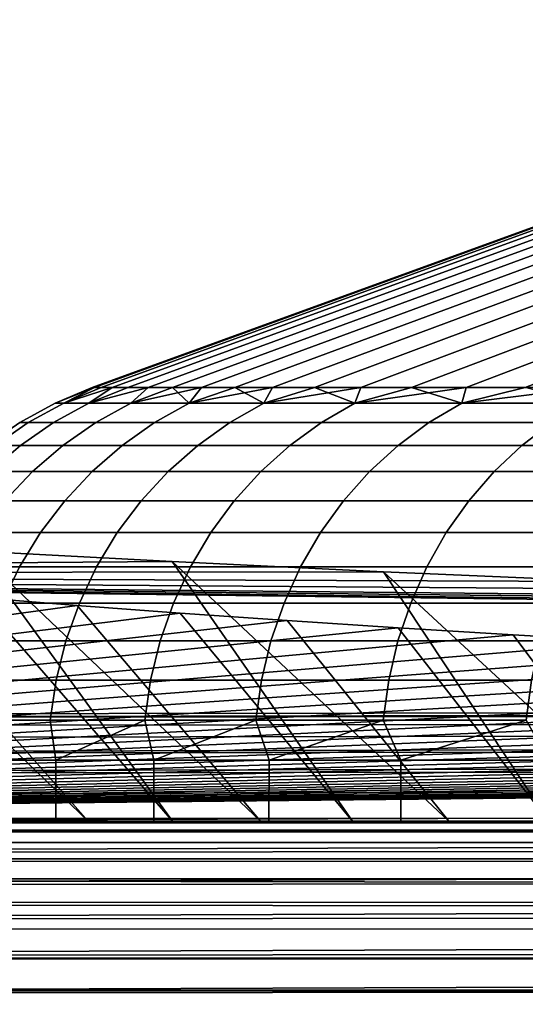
# Model space of a CAD drawing. Header units: metres. Extents: x -109 to 109, y -100 to 58.
# Tile 424 of 642: x 62.48 to 63.75, y -0.96 to 1.52. Entities that reach past the tile are written whole.
import ezdxf

# ---------------------------------------------------------------- set-up
doc = ezdxf.new("R2010")
doc.units = ezdxf.units.M
doc.layers.add('solid_21_062_100_XXX', color=7, linetype='CONTINUOUS')

msp = doc.modelspace()

# ---------------------------------------------------------------- linework, layer by layer
at = {"layer": 'solid_21_062_100_XXX'}
for points in [[(62.657978, 0.59343), (62.663624, 0.59343, 0.395269), (65.211502, 1.52103, 0.334663), (65.206543, 1.52103)], [(62.663624, 0.59343, -0.395259), (62.657978, 0.59343), (65.206543, 1.52103), (65.211502, 1.52103, -0.334663)], [(62.663624, 0.59343, 0.395269), (62.680553, 0.59343, 0.790217), (65.226372, 1.52103, 0.669032), (65.211502, 1.52103, 0.334663)], [(62.663624, 0.59343, -0.395259), (65.211502, 1.52103, -0.334663), (65.226372, 1.52103, -0.669032), (62.680553, 0.59343, -0.790199)], [(62.680553, 0.59343, 0.790217), (62.708755, 0.59343, 1.184523), (65.251152, 1.52103, 1.002813), (65.226372, 1.52103, 0.669032)], [(62.680553, 0.59343, -0.790199), (65.226372, 1.52103, -0.669032), (65.251152, 1.52103, -1.002813), (62.708752, 0.59343, -1.184497)], [(62.708752, 0.59343, -1.184497), (65.251152, 1.52103, -1.002813), (65.285805, 1.52103, -1.335713), (62.748203, 0.59343, -1.577833)], [(62.708755, 0.59343, 1.184523), (62.748203, 0.59343, 1.577864), (65.285805, 1.52103, 1.335713), (65.251152, 1.52103, 1.002813)], [(62.748203, 0.59343, 1.577864), (62.79887, 0.59343, 1.969919), (65.330315, 1.52103, 1.667441), (65.285805, 1.52103, 1.335713)], [(62.748203, 0.59343, -1.577833), (65.285805, 1.52103, -1.335713), (65.330315, 1.52103, -1.667441), (62.798866, 0.59343, -1.969884)], [(62.798866, 0.59343, -1.969884), (65.330315, 1.52103, -1.667441), (65.384628, 1.52103, -1.997703), (62.860706, 0.59343, -2.36033)], [(62.79887, 0.59343, 1.969919), (62.86071, 0.59343, 2.360367), (65.384628, 1.52103, 1.997703), (65.330315, 1.52103, 1.667441)], [(62.860706, 0.59343, -2.36033), (65.384628, 1.52103, -1.997703), (65.448715, 1.52103, -2.326211), (62.93367, 0.59343, -2.748853)], [(62.86071, 0.59343, 2.360367), (62.933678, 0.59343, 2.748888), (65.448715, 1.52103, 2.326211), (65.384628, 1.52103, 1.997703)], [(62.93367, 0.59343, -2.748853), (65.448715, 1.52103, -2.326211), (65.522499, 1.52103, -2.652676), (63.0177, 0.59343, -3.135134)], [(62.933678, 0.59343, 2.748888), (63.017708, 0.59343, 3.135168), (65.522499, 1.52103, 2.652676), (65.448715, 1.52103, 2.326211)], [(63.0177, 0.59343, -3.135134), (65.522499, 1.52103, -2.652676), (65.605927, 1.52103, -2.976811), (63.112724, 0.59343, -3.51886)], [(63.017708, 0.59343, 3.135168), (63.112732, 0.59343, 3.51889), (65.605927, 1.52103, 2.976811), (65.522499, 1.52103, 2.652676)], [(63.112724, 0.59343, -3.51886), (65.605927, 1.52103, -2.976811), (65.698921, 1.52103, -3.298331), (63.21867, 0.59343, -3.899715)], [(63.112732, 0.59343, 3.51889), (63.218678, 0.59343, 3.899742), (65.698921, 1.52103, 3.298331), (65.605927, 1.52103, 2.976811)], [(63.21867, 0.59343, -3.899715), (65.698921, 1.52103, -3.298331), (65.801407, 1.52103, -3.616955), (63.335445, 0.59343, -4.27739)], [(63.218678, 0.59343, 3.899742), (63.335453, 0.59343, 4.277413), (65.801407, 1.52103, 3.616955), (65.698921, 1.52103, 3.298331)], [(63.335445, 0.59343, -4.27739), (65.801407, 1.52103, -3.616955), (65.913292, 1.52103, -3.932401), (63.462963, 0.59343, -4.651575)], [(63.335453, 0.59343, 4.277413), (63.462971, 0.59343, 4.651597), (65.913292, 1.52103, 3.932401), (65.801407, 1.52103, 3.616955)], [(63.462963, 0.59343, -4.651575), (65.913292, 1.52103, -3.932401), (66.03447, 1.52103, -4.244394), (63.601109, 0.59343, -5.021966)], [(63.462971, 0.59343, 4.651597), (63.601116, 0.59343, 5.021986), (66.03447, 1.52103, 4.244394), (65.913292, 1.52103, 3.932401)], [(63.589455, 0.554246, 5.24381), (63.749786, 0.59343, 5.388279), (66.03447, 1.52103, 4.244394), (63.601116, 0.59343, 5.021986)], [(63.601109, 0.59343, -5.021966), (66.03447, 1.52103, -4.244394), (66.164841, 1.52103, -4.552658), (63.749779, 0.59343, -5.38826)], [(63.908844, 0.59343, -5.750159), (63.749779, 0.59343, -5.38826), (66.164841, 1.52103, -4.552658)], [(62.565163, 0.554246), (62.586323, 0.554246, 0.767639), (62.663624, 0.59343, 0.395269), (62.657978, 0.59343)], [(62.565163, 0.554246), (62.657978, 0.59343), (62.663624, 0.59343, -0.395259)], [(62.586323, 0.554246, -0.767639), (62.565163, 0.554246), (62.663624, 0.59343, -0.395259)], [(62.586323, 0.554246, 0.767639), (62.649738, 0.554246, 1.532947), (62.708755, 0.59343, 1.184523), (62.680553, 0.59343, 0.790217)], [(62.586323, 0.554246, 0.767639), (62.680553, 0.59343, 0.790217), (62.663624, 0.59343, 0.395269)], [(62.586323, 0.554246, -0.767639), (62.663624, 0.59343, -0.395259), (62.680553, 0.59343, -0.790199)], [(62.586323, 0.554246, -0.767639), (62.680553, 0.59343, -0.790199), (62.708752, 0.59343, -1.184497)], [(62.586323, 0.554246, -0.767639), (62.708752, 0.59343, -1.184497), (62.649738, 0.554246, -1.532947)], [(62.649738, 0.554246, 1.532947), (62.755215, 0.554246, 2.293599), (62.79887, 0.59343, 1.969919), (62.748203, 0.59343, 1.577864)], [(62.649738, 0.554246, 1.532947), (62.748203, 0.59343, 1.577864), (62.708755, 0.59343, 1.184523)], [(62.649738, 0.554246, -1.532947), (62.708752, 0.59343, -1.184497), (62.748203, 0.59343, -1.577833)], [(62.649738, 0.554246, -1.532947), (62.748203, 0.59343, -1.577833), (62.798866, 0.59343, -1.969884)], [(62.649738, 0.554246, -1.532947), (62.798866, 0.59343, -1.969884), (62.755215, 0.554246, -2.293599)], [(62.755215, 0.554246, 2.293599), (62.86071, 0.59343, 2.360367), (62.79887, 0.59343, 1.969919)], [(62.902435, 0.554246, 3.047286), (62.86071, 0.59343, 2.360367), (62.755215, 0.554246, 2.293599)], [(62.755215, 0.554246, -2.293599), (62.798866, 0.59343, -1.969884), (62.860706, 0.59343, -2.36033)], [(62.755215, 0.554246, -2.293599), (62.860706, 0.59343, -2.36033), (62.93367, 0.59343, -2.748853)], [(62.755215, 0.554246, -2.293599), (62.93367, 0.59343, -2.748853), (62.902435, 0.554246, -3.047286)], [(62.902435, 0.554246, 3.047286), (62.933678, 0.59343, 2.748888), (62.86071, 0.59343, 2.360367)], [(62.902435, 0.554246, 3.047286), (63.017708, 0.59343, 3.135168), (62.933678, 0.59343, 2.748888)], [(63.09095, 0.554246, 3.791718), (63.017708, 0.59343, 3.135168), (62.902435, 0.554246, 3.047286)], [(62.902435, 0.554246, -3.047286), (62.93367, 0.59343, -2.748853), (63.0177, 0.59343, -3.135134)], [(62.902435, 0.554246, -3.047286), (63.0177, 0.59343, -3.135134), (63.112724, 0.59343, -3.51886)], [(62.902435, 0.554246, -3.047286), (63.112724, 0.59343, -3.51886), (63.09095, 0.554246, -3.791718)], [(63.09095, 0.554246, 3.791718), (63.112732, 0.59343, 3.51889), (63.017708, 0.59343, 3.135168)], [(63.09095, 0.554246, 3.791718), (63.218678, 0.59343, 3.899742), (63.112732, 0.59343, 3.51889)], [(63.32019, 0.554246, 4.524634), (63.218678, 0.59343, 3.899742), (63.09095, 0.554246, 3.791718)], [(63.09095, 0.554246, -3.791718), (63.112724, 0.59343, -3.51886), (63.21867, 0.59343, -3.899715)], [(63.09095, 0.554246, -3.791718), (63.21867, 0.59343, -3.899715), (63.335445, 0.59343, -4.27739)], [(63.09095, 0.554246, -3.791718), (63.335445, 0.59343, -4.27739), (63.32019, 0.554246, -4.524634)], [(63.32019, 0.554246, 4.524634), (63.335453, 0.59343, 4.277413), (63.218678, 0.59343, 3.899742)], [(63.32019, 0.554246, 4.524634), (63.462971, 0.59343, 4.651597), (63.335453, 0.59343, 4.277413)], [(63.589455, 0.554246, 5.24381), (63.462971, 0.59343, 4.651597), (63.32019, 0.554246, 4.524634)], [(63.32019, 0.554246, -4.524634), (63.335445, 0.59343, -4.27739), (63.462963, 0.59343, -4.651575)], [(63.32019, 0.554246, -4.524634), (63.462963, 0.59343, -4.651575), (63.601109, 0.59343, -5.021966)], [(63.32019, 0.554246, -4.524634), (63.601109, 0.59343, -5.021966), (63.589455, 0.554246, -5.24381)], [(63.589455, 0.554246, 5.24381), (63.601116, 0.59343, 5.021986), (63.462971, 0.59343, 4.651597)], [(63.89793, 0.554246, 5.947061), (63.749786, 0.59343, 5.388279), (63.589455, 0.554246, 5.24381)], [(63.589455, 0.554246, -5.24381), (63.601109, 0.59343, -5.021966), (63.749779, 0.59343, -5.38826)], [(63.589455, 0.554246, -5.24381), (63.749779, 0.59343, -5.38826), (63.908844, 0.59343, -5.750159)], [(63.589455, 0.554246, -5.24381), (63.908844, 0.59343, -5.750159), (63.89793, 0.554246, -5.947061)], [(62.586323, 0.554246, 0.767639), (62.565163, 0.554246), (62.475803, 0.505334), (62.497101, 0.505334, 0.772562)], [(62.497101, 0.505334, -0.772562), (62.475803, 0.505334), (62.565163, 0.554246), (62.586323, 0.554246, -0.767639)], [(62.649738, 0.554246, 1.532947), (62.586323, 0.554246, 0.767639), (62.497101, 0.505334, 0.772562), (62.560921, 0.505334, 1.542777)], [(62.586323, 0.554246, -0.767639), (62.649738, 0.554246, -1.532947), (62.560921, 0.505334, -1.542777), (62.497101, 0.505334, -0.772562)], [(62.755215, 0.554246, 2.293599), (62.649738, 0.554246, 1.532947), (62.560921, 0.505334, 1.542777), (62.667076, 0.505334, 2.308307)], [(62.649738, 0.554246, -1.532947), (62.755215, 0.554246, -2.293599), (62.667076, 0.505334, -2.308307), (62.560921, 0.505334, -1.542777)], [(62.902435, 0.554246, 3.047286), (62.755215, 0.554246, 2.293599), (62.667076, 0.505334, 2.308307), (62.815239, 0.505334, 3.066827)], [(62.755215, 0.554246, -2.293599), (62.902435, 0.554246, -3.047286), (62.815239, 0.505334, -3.066827), (62.667076, 0.505334, -2.308307)], [(63.09095, 0.554246, 3.791718), (62.902435, 0.554246, 3.047286), (62.815239, 0.505334, 3.066827), (63.004963, 0.505334, 3.816032)], [(62.902435, 0.554246, -3.047286), (63.09095, 0.554246, -3.791718), (63.004963, 0.505334, -3.816032), (62.815239, 0.505334, -3.066827)], [(63.32019, 0.554246, 4.524634), (63.09095, 0.554246, 3.791718), (63.004963, 0.505334, 3.816032), (63.235672, 0.505334, 4.553649)], [(63.09095, 0.554246, -3.791718), (63.32019, 0.554246, -4.524634), (63.235672, 0.505334, -4.553649), (63.004963, 0.505334, -3.816032)], [(63.589455, 0.554246, 5.24381), (63.32019, 0.554246, 4.524634), (63.235672, 0.505334, 4.553649), (63.506664, 0.505334, 5.277437)], [(63.32019, 0.554246, -4.524634), (63.589455, 0.554246, -5.24381), (63.506664, 0.505334, -5.277437), (63.235672, 0.505334, -4.553649)], [(63.89793, 0.554246, 5.947061), (63.589455, 0.554246, 5.24381), (63.506664, 0.505334, 5.277437), (63.817116, 0.505334, 5.985197)], [(63.589455, 0.554246, -5.24381), (63.89793, 0.554246, -5.947061), (63.817116, 0.505334, -5.985197), (63.506664, 0.505334, -5.277437)], [(62.497101, 0.505334, 0.772562), (62.475803, 0.505334), (62.391884, 0.447586), (62.413307, 0.447586, 0.777184)], [(62.413307, 0.447586, -0.777184), (62.391884, 0.447586), (62.475803, 0.505334), (62.497101, 0.505334, -0.772562)], [(62.560921, 0.505334, 1.542777), (62.497101, 0.505334, 0.772562), (62.413307, 0.447586, 0.777184), (62.477512, 0.447586, 1.552009)], [(62.497101, 0.505334, -0.772562), (62.560921, 0.505334, -1.542777), (62.477512, 0.447586, -1.552009), (62.413307, 0.447586, -0.777184)], [(62.667076, 0.505334, 2.308307), (62.560921, 0.505334, 1.542777), (62.477512, 0.447586, 1.552009), (62.584301, 0.447586, 2.322119)], [(62.560921, 0.505334, -1.542777), (62.667076, 0.505334, -2.308307), (62.584301, 0.447586, -2.322119), (62.477512, 0.447586, -1.552009)], [(62.815239, 0.505334, 3.066827), (62.667076, 0.505334, 2.308307), (62.584301, 0.447586, 2.322119), (62.733353, 0.447586, 3.085178)], [(62.667076, 0.505334, -2.308307), (62.815239, 0.505334, -3.066827), (62.733353, 0.447586, -3.085178), (62.584301, 0.447586, -2.322119)], [(63.004963, 0.505334, 3.816032), (62.815239, 0.505334, 3.066827), (62.733353, 0.447586, 3.085178), (62.924213, 0.447586, 3.838867)], [(62.815239, 0.505334, -3.066827), (63.004963, 0.505334, -3.816032), (62.924213, 0.447586, -3.838867), (62.733353, 0.447586, -3.085178)], [(63.235672, 0.505334, 4.553649), (63.004963, 0.505334, 3.816032), (62.924213, 0.447586, 3.838867), (63.156303, 0.447586, 4.580897)], [(63.004963, 0.505334, -3.816032), (63.235672, 0.505334, -4.553649), (63.156303, 0.447586, -4.580897), (62.924213, 0.447586, -3.838867)], [(63.506664, 0.505334, 5.277437), (63.235672, 0.505334, 4.553649), (63.156303, 0.447586, 4.580897), (63.428917, 0.447586, 5.309016)], [(63.235672, 0.505334, -4.553649), (63.506664, 0.505334, -5.277437), (63.428917, 0.447586, -5.309016), (63.156303, 0.447586, -4.580897)], [(63.817116, 0.505334, 5.985197), (63.506664, 0.505334, 5.277437), (63.428917, 0.447586, 5.309016), (63.741226, 0.447586, 6.021011)], [(63.506664, 0.505334, -5.277437), (63.817116, 0.505334, -5.985197), (63.741226, 0.447586, -6.021011), (63.428917, 0.447586, -5.309016)], [(64.166084, 0.505334, 6.67478), (63.817116, 0.505334, 5.985197), (63.741226, 0.447586, 6.021011), (64.092285, 0.447586, 6.714721)], [(63.817116, 0.505334, -5.985197), (64.166084, 0.505334, -6.67478), (64.092285, 0.447586, -6.714721), (63.741226, 0.447586, -6.021011)], [(62.477512, 0.447586, 1.552009), (62.413307, 0.447586, 0.777184), (62.335819, 0.3816, 0.78146), (62.400375, 0.3816, 1.560546)], [(62.413307, 0.447586, -0.777184), (62.477512, 0.447586, -1.552009), (62.400375, 0.3816, -1.560546), (62.335819, 0.3816, -0.78146)], [(62.584301, 0.447586, 2.322119), (62.477512, 0.447586, 1.552009), (62.400375, 0.3816, 1.560546), (62.507751, 0.3816, 2.334893)], [(62.477512, 0.447586, -1.552009), (62.584301, 0.447586, -2.322119), (62.507751, 0.3816, -2.334893), (62.400375, 0.3816, -1.560546)], [(62.733353, 0.447586, 3.085178), (62.584301, 0.447586, 2.322119), (62.507751, 0.3816, 2.334893), (62.657623, 0.3816, 3.102149)], [(62.584301, 0.447586, -2.322119), (62.733353, 0.447586, -3.085178), (62.657623, 0.3816, -3.102149), (62.507751, 0.3816, -2.334893)], [(62.924213, 0.447586, 3.838867), (62.733353, 0.447586, 3.085178), (62.657623, 0.3816, 3.102149), (62.849533, 0.3816, 3.859984)], [(62.733353, 0.447586, -3.085178), (62.924213, 0.447586, -3.838867), (62.849533, 0.3816, -3.859984), (62.657623, 0.3816, -3.102149)], [(63.156303, 0.447586, 4.580897), (62.924213, 0.447586, 3.838867), (62.849533, 0.3816, 3.859984), (63.082897, 0.3816, 4.606097)], [(62.924213, 0.447586, -3.838867), (63.156303, 0.447586, -4.580897), (63.082897, 0.3816, -4.606097), (62.849533, 0.3816, -3.859984)], [(63.428917, 0.447586, 5.309016), (63.156303, 0.447586, 4.580897), (63.082897, 0.3816, 4.606097), (63.35701, 0.3816, 5.338221)], [(63.156303, 0.447586, -4.580897), (63.428917, 0.447586, -5.309016), (63.35701, 0.3816, -5.338221), (63.082897, 0.3816, -4.606097)], [(63.741226, 0.447586, 6.021011), (63.428917, 0.447586, 5.309016), (63.35701, 0.3816, 5.338221), (63.67104, 0.3816, 6.054132)], [(63.428917, 0.447586, -5.309016), (63.741226, 0.447586, -6.021011), (63.67104, 0.3816, -6.054132), (63.35701, 0.3816, -5.338221)], [(64.092285, 0.447586, 6.714721), (63.741226, 0.447586, 6.021011), (63.67104, 0.3816, 6.054132), (64.024033, 0.3816, 6.751658)], [(63.741226, 0.447586, -6.021011), (64.092285, 0.447586, -6.714721), (64.024033, 0.3816, -6.751658), (63.67104, 0.3816, -6.054132)], [(62.507751, 0.3816, 2.334893), (62.400375, 0.3816, 1.560546), (62.330311, 0.30806, 1.568301), (62.438221, 0.30806, 2.346496)], [(62.400375, 0.3816, -1.560546), (62.507751, 0.3816, -2.334893), (62.438221, 0.30806, -2.346496), (62.330311, 0.30806, -1.568301)], [(62.657623, 0.3816, 3.102149), (62.507751, 0.3816, 2.334893), (62.438221, 0.30806, 2.346496), (62.588837, 0.30806, 3.117565)], [(62.507751, 0.3816, -2.334893), (62.657623, 0.3816, -3.102149), (62.588837, 0.30806, -3.117565), (62.438221, 0.30806, -2.346496)], [(62.849533, 0.3816, 3.859984), (62.657623, 0.3816, 3.102149), (62.588837, 0.30806, 3.117565), (62.7817, 0.30806, 3.879166)], [(62.657623, 0.3816, -3.102149), (62.849533, 0.3816, -3.859984), (62.7817, 0.30806, -3.879166), (62.588837, 0.30806, -3.117565)], [(63.082897, 0.3816, 4.606097), (62.849533, 0.3816, 3.859984), (62.7817, 0.30806, 3.879166), (63.016228, 0.30806, 4.628985)], [(62.849533, 0.3816, -3.859984), (63.082897, 0.3816, -4.606097), (63.016228, 0.30806, -4.628985), (62.7817, 0.30806, -3.879166)], [(63.35701, 0.3816, 5.338221), (63.082897, 0.3816, 4.606097), (63.016228, 0.30806, 4.628985), (63.291702, 0.30806, 5.364748)], [(63.082897, 0.3816, -4.606097), (63.35701, 0.3816, -5.338221), (63.291702, 0.30806, -5.364748), (63.016228, 0.30806, -4.628985)], [(63.67104, 0.3816, 6.054132), (63.35701, 0.3816, 5.338221), (63.291702, 0.30806, 5.364748), (63.607288, 0.30806, 6.084217)], [(63.35701, 0.3816, -5.338221), (63.67104, 0.3816, -6.054132), (63.607288, 0.30806, -6.084217), (63.291702, 0.30806, -5.364748)], [(64.024033, 0.3816, 6.751658), (63.67104, 0.3816, 6.054132), (63.607288, 0.30806, 6.084217), (63.962032, 0.30806, 6.785209)], [(63.67104, 0.3816, -6.054132), (64.024033, 0.3816, -6.751658), (63.962032, 0.30806, -6.785209), (63.607288, 0.30806, -6.084217)], [(62.588837, 0.30806, 3.117565), (62.438221, 0.30806, 2.346496), (62.376431, 0.22773, 2.356807), (62.52771, 0.22773, 3.131264)], [(62.438221, 0.30806, -2.346496), (62.588837, 0.30806, -3.117565), (62.52771, 0.22773, -3.131264), (62.376431, 0.22773, -2.356807)], [(62.7817, 0.30806, 3.879166), (62.588837, 0.30806, 3.117565), (62.52771, 0.22773, 3.131264), (62.72142, 0.22773, 3.896211)], [(62.588837, 0.30806, -3.117565), (62.7817, 0.30806, -3.879166), (62.72142, 0.22773, -3.896211), (62.52771, 0.22773, -3.131264)], [(63.016228, 0.30806, 4.628985), (62.7817, 0.30806, 3.879166), (62.72142, 0.22773, 3.896211), (62.956974, 0.22773, 4.649326)], [(62.7817, 0.30806, -3.879166), (63.016228, 0.30806, -4.628985), (62.956974, 0.22773, -4.649326), (62.72142, 0.22773, -3.896211)], [(63.291702, 0.30806, 5.364748), (63.016228, 0.30806, 4.628985), (62.956974, 0.22773, 4.649326), (63.233662, 0.22773, 5.388321)], [(63.016228, 0.30806, -4.628985), (63.291702, 0.30806, -5.364748), (63.233662, 0.22773, -5.388321), (62.956974, 0.22773, -4.649326)], [(63.607288, 0.30806, 6.084217), (63.291702, 0.30806, 5.364748), (63.233662, 0.22773, 5.388321), (63.550636, 0.22773, 6.110952)], [(63.291702, 0.30806, -5.364748), (63.607288, 0.30806, -6.084217), (63.550636, 0.22773, -6.110952), (63.233662, 0.22773, -5.388321)], [(63.962032, 0.30806, 6.785209), (63.607288, 0.30806, 6.084217), (63.550636, 0.22773, 6.110952), (63.906937, 0.22773, 6.815024)], [(63.607288, 0.30806, -6.084217), (63.962032, 0.30806, -6.785209), (63.906937, 0.22773, -6.815024), (63.550636, 0.22773, -6.110952)], [(62.52771, 0.22773, 3.131264), (62.376431, 0.22773, 2.356807), (62.323021, 0.141444, 2.365719), (62.474873, 0.141444, 3.143105)], [(62.376431, 0.22773, -2.356807), (62.52771, 0.22773, -3.131264), (62.474873, 0.141444, -3.143105), (62.323021, 0.141444, -2.365719)], [(62.72142, 0.22773, 3.896211), (62.52771, 0.22773, 3.131264), (62.474873, 0.141444, 3.143105), (62.669315, 0.141444, 3.910945)], [(62.52771, 0.22773, -3.131264), (62.72142, 0.22773, -3.896211), (62.669315, 0.141444, -3.910945), (62.474873, 0.141444, -3.143105)], [(62.956974, 0.22773, 4.649326), (62.72142, 0.22773, 3.896211), (62.669315, 0.141444, 3.910945), (62.905762, 0.141444, 4.666908)], [(62.72142, 0.22773, -3.896211), (62.956974, 0.22773, -4.649326), (62.905762, 0.141444, -4.666908), (62.669315, 0.141444, -3.910945)], [(63.233662, 0.22773, 5.388321), (62.956974, 0.22773, 4.649326), (62.905762, 0.141444, 4.666908), (63.183495, 0.141444, 5.408697)], [(62.956974, 0.22773, -4.649326), (63.233662, 0.22773, -5.388321), (63.183495, 0.141444, -5.408697), (62.905762, 0.141444, -4.666908)], [(63.550636, 0.22773, 6.110952), (63.233662, 0.22773, 5.388321), (63.183495, 0.141444, 5.408697), (63.501667, 0.141444, 6.134061)], [(63.233662, 0.22773, -5.388321), (63.550636, 0.22773, -6.110952), (63.501667, 0.141444, -6.134061), (63.183495, 0.141444, -5.408697)], [(63.906937, 0.22773, 6.815024), (63.550636, 0.22773, 6.110952), (63.501667, 0.141444, 6.134061), (63.859318, 0.141444, 6.840796)], [(63.550636, 0.22773, -6.110952), (63.906937, 0.22773, -6.815024), (63.859318, 0.141444, -6.840796), (63.501667, 0.141444, -6.134061)], [(62.8601, -0.5, 7.874994), (62.648304, -0.5, 7.496196), (61.910126, 0.208727, 7.617419), (62.365498, 0.181323, 8.378786)], [(62.446964, -0.5, 7.111581), (61.910126, 0.208727, 7.617419), (62.648304, -0.5, 7.496196)], [(62.859802, 0.154862, 9.113979), (62.365498, 0.181323, 8.378786), (58.685604, 0.124339, 9.962011)], [(63.314621, -0.5, 8.614419), (63.082298, -0.5, 8.247896), (62.365498, 0.181323, 8.378786), (62.859802, 0.154862, 9.113979)], [(62.8601, -0.5, 7.874994), (62.365498, 0.181323, 8.378786), (63.082298, -0.5, 8.247896)], [(63.392509, 0.129368, 9.822291), (62.859802, 0.154862, 9.113979), (58.685604, 0.124339, 9.962011)], [(63.809219, -0.5, 9.327725), (63.556984, -0.5, 8.974455), (62.859802, 0.154862, 9.113979), (63.392509, 0.129368, 9.822291)], [(63.314621, -0.5, 8.614419), (62.859802, 0.154862, 9.113979), (63.556984, -0.5, 8.974455)], [(63.962376, 0.104905, 10.501945), (63.392509, 0.129368, 9.822291), (58.685604, 0.124339, 9.962011)], [(66.22023, 0.028593, 12.622151), (58.685604, 0.124339, 9.962011), (58.685616, -0.233507, 19.904194), (74.739296, -0.213329, 19.343586)], [(64.567062, 0.081575, 11.150126), (63.962376, 0.104905, 10.501945), (58.685604, 0.124339, 9.962011)], [(65.204338, 0.059458, 11.764626), (64.567062, 0.081575, 11.150126), (58.685604, 0.124339, 9.962011)], [(65.535263, 0.048852, 12.059307), (65.204338, 0.059458, 11.764626), (58.685604, 0.124339, 9.962011)], [(65.873932, 0.038562, 12.345196), (65.535263, 0.048852, 12.059307), (58.685604, 0.124339, 9.962011)], [(66.22023, 0.028593, 12.622151), (65.873932, 0.038562, 12.345196), (58.685604, 0.124339, 9.962011)], [(62.669315, 0.141444, 3.910945), (62.474873, 0.141444, 3.143105), (62.430874, 0.050097, 3.152965), (62.625927, 0.050097, 3.923214)], [(62.474873, 0.141444, -3.143105), (62.669315, 0.141444, -3.910945), (62.625927, 0.050097, -3.923214), (62.430874, 0.050097, -3.152965)], [(62.905762, 0.141444, 4.666908), (62.669315, 0.141444, 3.910945), (62.625927, 0.050097, 3.923214), (62.863117, 0.050097, 4.681548)], [(62.669315, 0.141444, -3.910945), (62.905762, 0.141444, -4.666908), (62.863117, 0.050097, -4.681548), (62.625927, 0.050097, -3.923214)], [(63.183495, 0.141444, 5.408697), (62.905762, 0.141444, 4.666908), (62.863117, 0.050097, 4.681548), (63.14172, 0.050097, 5.425664)], [(62.905762, 0.141444, -4.666908), (63.183495, 0.141444, -5.408697), (63.14172, 0.050097, -5.425664), (62.863117, 0.050097, -4.681548)], [(63.501667, 0.141444, 6.134061), (63.183495, 0.141444, 5.408697), (63.14172, 0.050097, 5.425664), (63.460892, 0.050097, 6.153303)], [(63.183495, 0.141444, -5.408697), (63.501667, 0.141444, -6.134061), (63.460892, 0.050097, -6.153303), (63.14172, 0.050097, -5.425664)], [(64.342308, -0.5, 10.012645), (64.071075, -0.5, 9.673898), (63.392509, 0.129368, 9.822291), (63.962376, 0.104905, 10.501945)], [(63.809219, -0.5, 9.327725), (63.392509, 0.129368, 9.822291), (64.071075, -0.5, 9.673898)], [(63.859318, 0.141444, 6.840796), (63.501667, 0.141444, 6.134061), (63.460892, 0.050097, 6.153303), (63.819664, 0.050097, 6.862255)], [(63.501667, 0.141444, -6.134061), (63.859318, 0.141444, -6.840796), (63.819664, 0.050097, -6.862255), (63.460892, 0.050097, -6.153303)], [(62.648304, -0.5, -7.496196), (62.131397, 0.083755, -7.767547), (61.902493, 0.103993, -7.373305), (62.446964, -0.5, -7.111581)], [(62.8601, -0.5, -7.874994), (62.370827, 0.063852, -8.15525), (62.131397, 0.083755, -7.767547), (62.648304, -0.5, -7.496196)], [(62.370827, 0.063852, -8.15525), (62.620529, 0.044303, -8.536077), (58.685669, -0.493421, -19.011005)], [(62.8601, -0.5, -7.874994), (63.082298, -0.5, -8.247896), (62.620529, 0.044303, -8.536077), (62.370827, 0.063852, -8.15525)], [(62.625927, 0.050097, 3.923214), (62.430874, 0.050097, 3.152965), (62.396175, -0.045363, 3.160741), (62.591709, -0.045363, 3.93289)], [(62.430874, 0.050097, -3.152965), (62.625927, 0.050097, -3.923214), (62.591709, -0.045363, -3.93289), (62.396175, -0.045363, -3.160741)], [(62.863117, 0.050097, 4.681548), (62.625927, 0.050097, 3.923214), (62.591709, -0.045363, 3.93289), (62.829483, -0.045363, 4.693094)], [(62.625927, 0.050097, -3.923214), (62.863117, 0.050097, -4.681548), (62.829483, -0.045363, -4.693094), (62.591709, -0.045363, -3.93289)], [(63.14172, 0.050097, 5.425664), (62.863117, 0.050097, 4.681548), (62.829483, -0.045363, 4.693094), (63.108772, -0.045363, 5.439046)], [(62.863117, 0.050097, -4.681548), (63.14172, 0.050097, -5.425664), (63.108772, -0.045363, -5.439046), (62.829483, -0.045363, -4.693094)], [(63.460892, 0.050097, 6.153303), (63.14172, 0.050097, 5.425664), (63.108772, -0.045363, 5.439046), (63.428734, -0.045363, 6.168479)], [(63.14172, 0.050097, -5.425664), (63.460892, 0.050097, -6.153303), (63.428734, -0.045363, -6.168479), (63.108772, -0.045363, -5.439046)], [(63.819664, 0.050097, 6.862255), (63.460892, 0.050097, 6.153303), (63.428734, -0.045363, 6.168479), (63.788387, -0.045363, 6.87918)], [(63.460892, 0.050097, -6.153303), (63.819664, 0.050097, -6.862255), (63.788387, -0.045363, -6.87918), (63.428734, -0.045363, -6.168479)], [(62.620529, 0.044303, -8.536077), (62.880199, 0.025128, -8.9096), (58.685669, -0.493421, -19.011005)], [(62.880199, 0.025128, -8.9096), (63.149914, 0.006322, -9.275941), (58.685669, -0.493421, -19.011005)], [(63.082298, -0.5, -8.247896), (63.314621, -0.5, -8.614419), (62.880199, 0.025128, -8.9096), (62.620529, 0.044303, -8.536077)], [(63.314621, -0.5, -8.614419), (63.556984, -0.5, -8.974455), (63.149914, 0.006322, -9.275941), (62.880199, 0.025128, -8.9096)], [(63.149914, 0.006322, -9.275941), (63.429699, -0.012117, -9.635146), (58.685669, -0.493421, -19.011005)], [(63.556984, -0.5, -8.974455), (63.809219, -0.5, -9.327725), (63.429699, -0.012117, -9.635146), (63.149914, 0.006322, -9.275941)], [(63.429699, -0.012117, -9.635146), (63.719151, -0.030161, -9.986638), (58.685669, -0.493421, -19.011005)], [(63.809219, -0.5, -9.327725), (64.071075, -0.5, -9.673898), (63.719151, -0.030161, -9.986638), (63.429699, -0.012117, -9.635146)], [(63.719151, -0.030161, -9.986638), (64.018188, -0.047803, -10.330314), (58.685669, -0.493421, -19.011005)], [(64.018188, -0.047803, -10.330314), (64.326225, -0.06501, -10.665504), (58.685669, -0.493421, -19.011005)], [(62.591709, -0.045363, 3.93289), (62.396175, -0.045363, 3.160741), (62.371132, -0.143946, 3.166353), (62.567013, -0.143946, 3.939873)], [(62.396175, -0.045363, -3.160741), (62.591709, -0.045363, -3.93289), (62.567013, -0.143946, -3.939873), (62.371132, -0.143946, -3.166353)], [(62.829483, -0.045363, 4.693094), (62.591709, -0.045363, 3.93289), (62.567013, -0.143946, 3.939873), (62.80521, -0.143946, 4.701427)], [(62.591709, -0.045363, -3.93289), (62.829483, -0.045363, -4.693094), (62.80521, -0.143946, -4.701427), (62.567013, -0.143946, -3.939873)], [(63.108772, -0.045363, 5.439046), (62.829483, -0.045363, 4.693094), (62.80521, -0.143946, 4.701427), (63.084995, -0.143946, 5.448704)], [(62.829483, -0.045363, -4.693094), (63.108772, -0.045363, -5.439046), (63.084995, -0.143946, -5.448704), (62.80521, -0.143946, -4.701427)], [(63.428734, -0.045363, 6.168479), (63.108772, -0.045363, 5.439046), (63.084995, -0.143946, 5.448704), (63.405521, -0.143946, 6.179432)], [(63.108772, -0.045363, -5.439046), (63.428734, -0.045363, -6.168479), (63.405521, -0.143946, -6.179432), (63.084995, -0.143946, -5.448704)], [(63.788387, -0.045363, 6.87918), (63.428734, -0.045363, 6.168479), (63.405521, -0.143946, 6.179432), (63.76582, -0.143946, 6.891395)], [(63.428734, -0.045363, -6.168479), (63.788387, -0.045363, -6.87918), (63.76582, -0.143946, -6.891395), (63.405521, -0.143946, -6.179432)], [(64.071075, -0.5, -9.673898), (64.342308, -0.5, -10.012645), (64.018188, -0.047803, -10.330314), (63.719151, -0.030161, -9.986638)], [(64.326225, -0.06501, -10.665504), (64.643135, -0.081776, -10.992098), (58.685669, -0.493421, -19.011005)], [(64.643135, -0.081776, -10.992098), (64.968399, -0.098074, -11.309601), (58.685669, -0.493421, -19.011005)], [(64.968399, -0.098074, -11.309601), (65.302116, -0.113912, -11.618121), (58.685669, -0.493421, -19.011005)], [(58.689041, -0.242446, 20.002346), (90.792969, -0.193151, 18.78298), (75.173615, -0.096544, 16.098902), (74.739296, -0.213329, 19.343586)], [(65.302116, -0.113912, -11.618121), (65.644409, -0.129294, -11.917765), (58.685669, -0.493421, -19.011005)], [(65.644409, -0.129294, -11.917765), (65.994736, -0.144195, -12.208039), (58.685669, -0.493421, -19.011005)], [(65.994736, -0.144195, -12.208039), (66.352982, -0.158609, -12.488822), (58.685669, -0.493421, -19.011005)], [(62.567013, -0.143946, 3.939873), (62.371132, -0.143946, 3.166353), (62.356007, -0.244628, 3.169744), (62.552097, -0.244628, 3.944091)], [(62.371132, -0.143946, -3.166353), (62.567013, -0.143946, -3.939873), (62.552097, -0.244628, -3.944091), (62.356007, -0.244628, -3.169744)], [(62.80521, -0.143946, 4.701427), (62.567013, -0.143946, 3.939873), (62.552097, -0.244628, 3.944091), (62.790546, -0.244628, 4.706461)], [(62.567013, -0.143946, -3.939873), (62.80521, -0.143946, -4.701427), (62.790546, -0.244628, -4.706461), (62.552097, -0.244628, -3.944091)], [(63.084995, -0.143946, 5.448704), (62.80521, -0.143946, 4.701427), (62.790546, -0.244628, 4.706461), (63.070633, -0.244628, 5.454537)], [(62.80521, -0.143946, -4.701427), (63.084995, -0.143946, -5.448704), (63.070633, -0.244628, -5.454537), (62.790546, -0.244628, -4.706461)], [(63.405521, -0.143946, 6.179432), (63.084995, -0.143946, 5.448704), (63.070633, -0.244628, 5.454537), (63.391502, -0.244628, 6.186049)], [(63.084995, -0.143946, -5.448704), (63.405521, -0.143946, -6.179432), (63.391502, -0.244628, -6.186049), (63.070633, -0.244628, -5.454537)], [(63.76582, -0.143946, 6.891395), (63.405521, -0.143946, 6.179432), (63.391502, -0.244628, 6.186049), (63.752186, -0.244628, 6.898773)], [(63.405521, -0.143946, -6.179432), (63.76582, -0.143946, -6.891395), (63.752186, -0.244628, -6.898773), (63.391502, -0.244628, -6.186049)], [(66.352982, -0.158609, -12.488822), (66.718445, -0.172508, -12.759581), (58.685669, -0.493421, -19.011005)], [(66.718445, -0.172508, -12.759581), (67.091019, -0.185889, -13.020239), (58.685669, -0.493421, -19.011005)], [(67.091019, -0.185889, -13.020239), (67.470108, -0.198732, -13.270432), (58.685669, -0.493421, -19.011005)], [(90.796425, -0.20214, 18.88147), (90.792969, -0.193151, 18.78298), (58.689041, -0.242446, 20.002346)], [(58.689041, -0.242446, 20.002346), (74.739296, -0.213329, 19.343586), (58.685616, -0.233507, 19.904194)], [(67.470108, -0.198732, -13.270432), (67.855751, -0.21104, -13.51019), (58.685669, -0.493421, -19.011005)], [(67.855751, -0.21104, -13.51019), (68.248085, -0.222816, -13.739589), (58.685669, -0.493421, -19.011005)], [(68.248085, -0.222816, -13.739589), (68.646652, -0.234047, -13.958356), (58.685669, -0.493421, -19.011005)], [(90.799805, -0.221719, 18.977707), (90.796425, -0.20214, 18.88147), (58.689041, -0.242446, 20.002346), (58.69244, -0.262078, 20.098932)], [(90.803123, -0.251805, 19.071566), (90.799805, -0.221719, 18.977707), (58.69244, -0.262078, 20.098932), (58.695755, -0.292165, 20.192791)], [(68.646652, -0.234047, -13.958356), (69.051117, -0.244719, -14.166259), (58.685669, -0.493421, -19.011005)], [(69.051117, -0.244719, -14.166259), (69.460846, -0.254819, -14.363013), (58.685669, -0.493421, -19.011005)], [(62.356007, -0.244628, 3.169744), (62.363544, -0.346263, 3.226551), (62.566696, -0.346263, 4.014112), (62.552097, -0.244628, 3.944091)], [(62.356007, -0.244628, -3.169744), (62.552097, -0.244628, -3.944091), (62.566696, -0.346263, -4.014111), (62.363544, -0.346263, -3.22655)], [(62.790546, -0.244628, 4.706461), (62.552097, -0.244628, 3.944091), (62.566696, -0.346263, 4.014112)], [(62.552097, -0.244628, -3.944091), (62.790546, -0.244628, -4.706461), (62.566696, -0.346263, -4.014111)], [(62.790546, -0.244628, 4.706461), (62.566696, -0.346263, 4.014112), (62.81369, -0.346263, 4.789042)], [(62.790546, -0.244628, -4.706461), (62.81369, -0.346263, -4.789043), (62.566696, -0.346263, -4.014111)], [(63.070633, -0.244628, 5.454537), (62.790546, -0.244628, 4.706461), (62.81369, -0.346263, 4.789042)], [(62.790546, -0.244628, -4.706461), (63.070633, -0.244628, -5.454537), (62.81369, -0.346263, -4.789043)], [(63.070633, -0.244628, 5.454537), (62.81369, -0.346263, 4.789042), (63.103745, -0.346263, 5.548905)], [(63.070633, -0.244628, -5.454537), (63.103745, -0.346263, -5.548906), (62.81369, -0.346263, -4.789043)], [(63.391502, -0.244628, 6.186049), (63.070633, -0.244628, 5.454537), (63.103745, -0.346263, 5.548905)], [(63.070633, -0.244628, -5.454537), (63.391502, -0.244628, -6.186049), (63.103745, -0.346263, -5.548906)], [(63.391502, -0.244628, 6.186049), (63.103745, -0.346263, 5.548905), (63.435947, -0.346263, 6.291308)], [(63.391502, -0.244628, -6.186049), (63.435951, -0.346263, -6.291311), (63.103745, -0.346263, -5.548906)], [(63.752186, -0.244628, 6.898773), (63.391502, -0.244628, 6.186049), (63.435947, -0.346263, 6.291308)], [(63.391502, -0.244628, -6.186049), (63.752186, -0.244628, -6.898773), (63.435951, -0.346263, -6.291311)], [(63.752186, -0.244628, 6.898773), (63.435947, -0.346263, 6.291308), (63.809258, -0.346263, 7.013917)], [(63.752186, -0.244628, -6.898773), (63.809258, -0.346263, -7.013921), (63.435951, -0.346263, -6.291311)], [(69.460846, -0.254819, -14.363013), (69.87558, -0.26434, -14.548481), (58.685669, -0.493421, -19.011005)], [(69.87558, -0.26434, -14.548481), (70.294846, -0.273273, -14.722499), (58.685669, -0.493421, -19.011005)], [(90.803123, -0.251805, 19.071566), (58.695755, -0.292165, 20.192791), (58.698948, -0.332348, 20.282795), (90.803246, -0.253139, 19.075031)], [(90.80632, -0.291987, 19.161572), (90.803246, -0.253139, 19.075031), (58.698948, -0.332348, 20.282795)], [(70.294846, -0.273273, -14.722499), (70.718559, -0.281617, -14.885036), (58.685669, -0.493421, -19.011005)], [(70.718559, -0.281617, -14.885036), (71.146782, -0.289372, -15.036107), (58.685669, -0.493421, -19.011005)], [(71.146782, -0.289372, -15.036107), (71.5793, -0.296535, -15.175632), (58.685669, -0.493421, -19.011005)], [(71.5793, -0.296535, -15.175632), (72.015404, -0.30309, -15.303337), (58.685669, -0.493421, -19.011005)], [(90.80632, -0.291987, 19.161572), (58.698948, -0.332348, 20.282795), (58.701981, -0.382143, 20.367865), (90.806488, -0.294468, 19.166361)], [(90.809349, -0.341782, 19.246643), (90.806488, -0.294468, 19.166361), (58.701981, -0.382143, 20.367865)], [(72.015404, -0.30309, -15.303337), (72.454742, -0.309036, -15.419152), (58.685669, -0.493421, -19.011005)], [(72.454742, -0.309036, -15.419152), (72.896721, -0.314362, -15.522916), (58.685669, -0.493421, -19.011005)], [(72.896721, -0.314362, -15.522916), (73.341118, -0.319069, -15.61461), (58.685669, -0.493421, -19.011005)], [(73.341118, -0.319069, -15.61461), (73.78775, -0.323155, -15.69421), (58.685669, -0.493421, -19.011005)], [(73.78775, -0.323155, -15.69421), (74.236557, -0.326619, -15.761685), (58.685669, -0.493421, -19.011005)], [(74.236557, -0.326619, -15.761685), (74.687515, -0.32946, -15.817029), (58.685669, -0.493421, -19.011005)], [(90.705742, -0.487412, -18.78849), (58.685669, -0.493421, -19.011005), (74.687515, -0.32946, -15.817029), (74.695206, -0.485192, -18.8507)], [(90.809349, -0.341782, 19.246643), (58.701981, -0.382143, 20.367865), (58.704819, -0.440953, 20.44698), (90.809563, -0.345709, 19.252529)], [(90.812187, -0.400592, 19.325758), (90.809563, -0.345709, 19.252529), (58.704819, -0.440953, 20.44698)], [(62.566696, -0.346263, 4.014112), (62.363544, -0.346263, 3.226551), (62.363552, -0.5, 3.226571), (62.566708, -0.5, 4.01414)], [(62.363544, -0.346263, -3.22655), (62.566696, -0.346263, -4.014111), (62.566708, -0.5, -4.01414), (62.363552, -0.5, -3.226571)], [(62.81369, -0.346263, 4.789042), (62.566696, -0.346263, 4.014112), (62.566708, -0.5, 4.01414), (62.813694, -0.5, 4.789054)], [(62.566696, -0.346263, -4.014111), (62.81369, -0.346263, -4.789043), (62.813694, -0.5, -4.789054), (62.566708, -0.5, -4.01414)], [(63.103745, -0.346263, 5.548905), (62.81369, -0.346263, 4.789042), (62.813694, -0.5, 4.789054), (63.103737, -0.5, 5.548889)], [(62.81369, -0.346263, -4.789043), (63.103745, -0.346263, -5.548906), (63.103737, -0.5, -5.548889), (62.813694, -0.5, -4.789054)], [(63.435947, -0.346263, 6.291308), (63.103745, -0.346263, 5.548905), (63.103737, -0.5, 5.548889), (63.435944, -0.5, 6.291292)], [(63.103745, -0.346263, -5.548906), (63.435951, -0.346263, -6.291311), (63.435944, -0.5, -6.291292), (63.103737, -0.5, -5.548889)], [(63.809258, -0.346263, 7.013917), (63.435947, -0.346263, 6.291308), (63.435944, -0.5, 6.291292), (63.809258, -0.5, 7.013916)], [(63.435951, -0.346263, -6.291311), (63.809258, -0.346263, -7.013921), (63.809258, -0.5, -7.013916), (63.435944, -0.5, -6.291292)], [(90.812187, -0.400592, 19.325758), (58.704819, -0.440953, 20.44698), (58.707424, -0.508072, 20.519188), (90.812431, -0.406226, 19.332462)], [(90.814796, -0.46771, 19.397968), (90.812431, -0.406226, 19.332462), (58.707424, -0.508072, 20.519188)], [(90.814796, -0.46771, 19.397968), (58.707424, -0.508072, 20.519188), (58.709766, -0.582693, 20.583622), (90.815056, -0.475268, 19.405169)], [(90.705742, -0.487412, -18.78849), (58.686581, -0.503708, -19.108093), (58.685669, -0.493421, -19.011005)], [(90.705742, -0.487412, -18.78849), (90.706696, -0.507989, -18.88287), (58.686581, -0.503708, -19.108093)], [(90.817139, -0.542332, 19.462404), (90.815056, -0.475268, 19.405169), (58.709766, -0.582693, 20.583622)], [(90.706734, -0.508897, -18.886145), (58.687546, -0.524451, -19.203493), (58.686581, -0.503708, -19.108093), (90.706696, -0.507989, -18.88287)], [(90.706734, -0.508897, -18.886145), (90.707642, -0.538944, -18.975462), (58.687546, -0.524451, -19.203493)], [(62.566708, -0.5, 4.01414), (62.363552, -0.5, 3.226571), (62.256378, -0.5, 6.721734), (62.446964, -0.5, 7.111581)], [(62.566708, -0.5, -4.01414), (62.446964, -0.5, -7.111581), (62.256378, -0.5, -6.721734), (62.363552, -0.5, -3.226571)], [(62.813694, -0.5, 4.789054), (62.566708, -0.5, 4.01414), (62.446964, -0.5, 7.111581), (62.648304, -0.5, 7.496196)], [(62.813694, -0.5, -4.789054), (62.648304, -0.5, -7.496196), (62.446964, -0.5, -7.111581), (62.566708, -0.5, -4.01414)], [(62.813694, -0.5, 4.789054), (62.648304, -0.5, 7.496196), (62.8601, -0.5, 7.874994)], [(63.103737, -0.5, -5.548889), (62.8601, -0.5, -7.874994), (62.648304, -0.5, -7.496196), (62.813694, -0.5, -4.789054)], [(63.103737, -0.5, 5.548889), (62.813694, -0.5, 4.789054), (62.8601, -0.5, 7.874994), (63.082298, -0.5, 8.247896)], [(63.103737, -0.5, -5.548889), (63.082298, -0.5, -8.247896), (62.8601, -0.5, -7.874994)], [(63.435944, -0.5, 6.291292), (63.103737, -0.5, 5.548889), (63.082298, -0.5, 8.247896), (63.314621, -0.5, 8.614419)], [(63.435944, -0.5, -6.291292), (63.314621, -0.5, -8.614419), (63.082298, -0.5, -8.247896), (63.103737, -0.5, -5.548889)], [(63.435944, -0.5, 6.291292), (63.314621, -0.5, 8.614419), (63.556984, -0.5, 8.974455)], [(63.809258, -0.5, -7.013916), (63.556984, -0.5, -8.974455), (63.314621, -0.5, -8.614419), (63.435944, -0.5, -6.291292)], [(63.809258, -0.5, 7.013916), (63.435944, -0.5, 6.291292), (63.556984, -0.5, 8.974455), (63.809219, -0.5, 9.327725)], [(63.809258, -0.5, -7.013916), (63.809219, -0.5, -9.327725), (63.556984, -0.5, -8.974455)], [(90.707695, -0.541082, -18.980814), (58.688488, -0.555407, -19.296087), (58.687546, -0.524451, -19.203493), (90.707642, -0.538944, -18.975462)], [(90.707695, -0.541082, -18.980814), (90.708549, -0.579747, -19.064157), (58.6894, -0.596212, -19.384781), (58.688488, -0.555407, -19.296087)], [(90.817139, -0.542332, 19.462404), (58.709766, -0.582693, 20.583622), (58.711823, -0.663921, 20.639511), (90.817406, -0.551976, 19.469748)], [(90.819191, -0.62356, 19.518295), (90.817406, -0.551976, 19.469748), (58.711823, -0.663921, 20.639511)], [(90.708549, -0.579747, -19.064157), (90.708626, -0.583572, -19.071329), (58.6894, -0.596212, -19.384781)], [(90.708626, -0.583572, -19.071329), (90.709412, -0.629919, -19.147913), (58.6894, -0.596212, -19.384781)], [(90.709503, -0.635841, -19.156572), (58.690262, -0.646384, -19.468534), (58.6894, -0.596212, -19.384781), (90.709412, -0.629919, -19.147913)], [(90.709503, -0.635841, -19.156572), (90.71022, -0.688869, -19.22574), (58.690262, -0.646384, -19.468534)], [(90.819191, -0.62356, 19.518295), (58.711823, -0.663921, 20.639511), (58.713562, -0.75078, 20.686182), (90.81945, -0.635399, 19.525394)], [(90.82093, -0.71042, 19.564966), (90.81945, -0.635399, 19.525394), (58.713562, -0.75078, 20.686182)], [(90.710327, -0.697245, -19.235491), (58.691074, -0.705334, -19.54636), (58.690262, -0.646384, -19.468534), (90.71022, -0.688869, -19.22574)], [(90.710327, -0.697245, -19.235491), (90.710968, -0.755903, -19.296722), (58.691074, -0.705334, -19.54636)], [(90.711075, -0.767026, -19.307112), (58.691818, -0.772368, -19.617342), (58.691074, -0.705334, -19.54636), (90.710968, -0.755903, -19.296722)], [(90.82093, -0.71042, 19.564966), (58.713562, -0.75078, 20.686182), (58.714966, -0.842227, 20.723076), (90.821175, -0.7245, 19.571419)], [(90.822334, -0.801868, 19.60186), (90.821175, -0.7245, 19.571419), (58.714966, -0.842227, 20.723076)], [(90.711075, -0.767026, -19.307112), (90.711639, -0.830232, -19.360027), (58.69249, -0.846697, -19.680645), (58.691818, -0.772368, -19.617342)], [(90.822334, -0.801868, 19.60186), (58.714966, -0.842227, 20.723076), (58.716015, -0.937165, 20.749746), (90.82254, -0.818173, 19.607248)], [(90.823387, -0.896807, 19.628532), (90.82254, -0.818173, 19.607248), (58.716015, -0.937165, 20.749746)], [(90.711639, -0.830232, -19.360027), (90.711754, -0.844323, -19.37055), (58.69249, -0.846697, -19.680645)], [(90.711754, -0.844323, -19.37055), (90.712234, -0.910982, -19.414909), (58.693081, -0.927446, -19.735523), (58.69249, -0.846697, -19.680645)], [(90.712234, -0.910982, -19.414909), (90.712341, -0.92818, -19.425022), (58.693081, -0.927446, -19.735523)], [(90.823387, -0.896807, 19.628532), (58.716015, -0.937165, 20.749746), (58.716702, -1.034454, 20.765877), (90.823547, -0.915255, 19.632439)], [(90.824066, -0.994097, 19.644663), (90.823547, -0.915255, 19.632439), (58.716702, -1.034454, 20.765877)], [(90.712341, -0.92818, -19.425022), (90.712738, -0.997202, -19.46072), (58.693584, -1.013666, -19.781334), (58.693081, -0.927446, -19.735523)]]:
    msp.add_3dface(points, dxfattribs=at)

doc.saveas('drawing.dxf')
